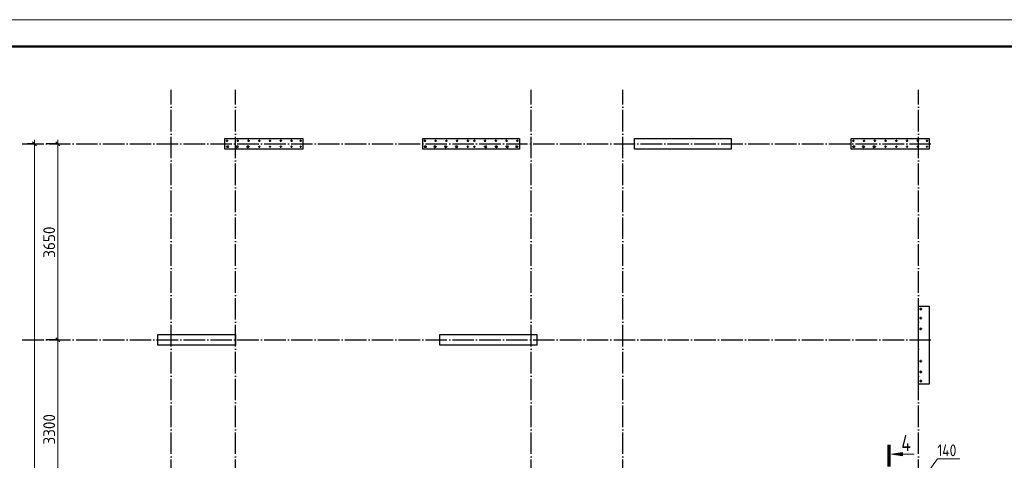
# Model space of a CAD drawing. Header units: millimetres. Extents: x -49773 to 2322955, y -3321 to 58485.
# Tile 298 of 580: x 1165208 to 1183525, y 48097 to 56294. Entities that reach past the tile are written whole.
import ezdxf

# ---------------------------------------------------------------- set-up
doc = ezdxf.new("R2010")
doc.units = ezdxf.units.MM
doc.linetypes.add('______11', pattern=[500, 400, -50, 0, -50])
doc.linetypes.add('______5', pattern=[1100, 800, -100, 100, -100])
for name, color, linetype, lineweight in [('Standard', 7, 'Continuous', 25), ('Арм.стержн. вертикальными 1', 22, 'Continuous', 35), ('Обозначение разреза_ общее', 7, 'Continuous', 25), ('Размерная линия_ общее', 7, 'Continuous', 13)]:
    doc.layers.add(name, color=color, linetype=linetype, lineweight=lineweight)
doc.layers.add('Арм.стержн. вертикальными 2', color=7, linetype='Continuous', lineweight=35, true_color=0x006e00)
doc.layers.add('Осевая линия_ общее', color=7, linetype='______5', lineweight=13, true_color=0xa0a0a0)
doc.styles.add('ISOCPEUR', font='txt')

msp = doc.modelspace()

# ---------------------------------------------------------------- hatches: boundary and pattern name
at = {"layer": 'Обозначение разреза_ общее', "linetype": 'Continuous', "lineweight": 13, "transparency": 33554687}
msp.add_hatch(color=7, dxfattribs=at).paths.add_polyline_path([(1181633.3, 48183.7), (1181423.3, 48213.7), (1181633.3, 48243.7)], flags=16)

# ---------------------------------------------------------------- linework, layer by layer
at = {"color": 7, "linetype": 'Continuous', "lineweight": 25, "transparency": 33554687}
for p, q in [((1169026, 53886.7), (1169026, 54086.7)), ((1169026, 54086.7), (1170475.9, 54086.7)), ((1170475.9, 54086.7), (1170475.9, 53886.7)), ((1172705.9, 53886.7), (1172705.9, 54086.7)), ((1172705.9, 54086.7), (1174505.9, 54086.7)), ((1174505.9, 54086.7), (1174505.9, 53886.7)), ((1176645.9, 53886.7), (1176645.9, 54086.7)), ((1176645.9, 54086.7), (1178445.9, 54086.7)), ((1178445.9, 54086.7), (1178445.9, 53886.7)), ((1180675.9, 53886.7), (1180675.9, 54086.7)), ((1180675.9, 54086.7), (1182125.9, 54086.7)), ((1182125.9, 54086.7), (1182125.9, 53886.7)), ((1170475.9, 53886.7), (1169026, 53886.7)), ((1174505.9, 53886.7), (1172705.9, 53886.7)), ((1178445.9, 53886.7), (1176645.9, 53886.7)), ((1182125.9, 53886.7), (1180675.9, 53886.7)), ((1181925.9, 49516.7), (1181925.9, 50966.7)), ((1181925.9, 50966.7), (1182125.9, 50966.7)), ((1182125.9, 50966.7), (1182125.9, 49516.7)), ((1167775.9, 50236.7), (1167775.9, 50436.7)), ((1167775.9, 50436.7), (1169226, 50436.7)), ((1169226, 50436.7), (1169226, 50236.7)), ((1173026, 50236.7), (1173026, 50436.7)), ((1173026, 50436.7), (1174826, 50436.7)), ((1174826, 50436.7), (1174826, 50236.7)), ((1169226, 50236.7), (1167775.9, 50236.7)), ((1174826, 50236.7), (1173026, 50236.7)), ((1182125.9, 49516.7), (1181925.9, 49516.7))]:
    msp.add_line(p, q, dxfattribs=at)
at = {"layer": 'Standard', "color": 7, "linetype": 'Continuous', "lineweight": 13, "transparency": 33554687}
msp.add_lwpolyline([(1155700.2, -3105.8), (1197700.2, -3105.8), (1197700.2, 56294.2), (1155700.2, 56294.2), (1155700.2, -3105.8)], close=True, dxfattribs=at)
at = {"layer": 'Standard', "color": 7, "linetype": 'Continuous', "lineweight": 50, "transparency": 33554687}
msp.add_lwpolyline([(1157700.2, 55794.2), (1197200.2, 55794.2), (1197200.2, -2605.8), (1157700.2, -2605.8), (1157700.2, 55794.2)], close=True, dxfattribs=at)
at = {"layer": 'Арм.стержн. вертикальными 1', "color": 4, "linetype": 'Continuous', "lineweight": 50, "transparency": 33554687}
for centre in [(1169065.9, 54041.7), (1169265.9, 54041.7), (1169465.9, 54041.7), (1169665.9, 54041.7), (1169865.9, 54041.7), (1170065.9, 54041.7), (1170265.9, 54041.7), (1170435.9, 54041.7), (1172745.9, 54041.7), (1172945.9, 54041.7), (1173145.9, 54041.7), (1173345.9, 54041.7), (1173545.9, 54041.7), (1173665.9, 54041.7), (1173865.9, 54041.7), (1174065.9, 54041.7), (1174265.9, 54041.7), (1174465.9, 54041.7), (1180715.9, 54041.7), (1180915.9, 54041.7), (1181115.9, 54041.7), (1181315.9, 54041.7), (1181515.9, 54041.7), (1181715.9, 54041.7), (1181915.9, 54041.7), (1182085.9, 54041.7), (1169065.9, 53931.7), (1169265.9, 53931.7), (1169465.9, 53931.7), (1169665.9, 53931.7), (1169865.9, 53931.7), (1170065.9, 53931.7), (1170265.9, 53931.7), (1170435.9, 53931.7), (1172745.9, 53931.7), (1172945.9, 53931.7), (1173145.9, 53931.7), (1173345.9, 53931.7), (1173545.9, 53931.7), (1173665.9, 53931.7), (1173865.9, 53931.7), (1174065.9, 53931.7), (1174265.9, 53931.7), (1174465.9, 53931.7), (1180715.9, 53931.7), (1180915.9, 53931.7), (1181115.9, 53931.7), (1181315.9, 53931.7), (1181515.9, 53931.7), (1181715.9, 53931.7), (1181915.9, 53931.7), (1182085.9, 53931.7)]:
    msp.add_circle(centre, 5, dxfattribs=at)
at = {"layer": 'Арм.стержн. вертикальными 2', "color": 5, "linetype": 'Continuous', "lineweight": 50, "true_color": 0x1c1cff, "transparency": 33554687}
for centre in [(1169080.9, 53931.7), (1169250.2, 53931.1), (1169450.2, 53931.1), (1172760.9, 53931.7), (1172930.2, 53931.1), (1173130.2, 53931.1), (1173330.2, 53931.1), (1173881.7, 53931.1), (1174081.7, 53931.1), (1174281.7, 53931.1), (1174450.9, 53931.7), (1180730.9, 53931.7), (1180900.2, 53931.1), (1181100.2, 53931.1), (1181970.4, 50742.4), (1181970.9, 50911.7), (1181970.4, 50542.4), (1181970.4, 49940.9), (1181970.4, 49740.9), (1181970.9, 49571.7)]:
    msp.add_circle(centre, 8, dxfattribs=at)
at = {"layer": 'Обозначение разреза_ общее', "color": 7, "linetype": 'Continuous', "lineweight": 70, "transparency": 33554687}
msp.add_line((1181383.4, 47983), (1181383.4, 48385), dxfattribs=at)
at = {"layer": 'Обозначение разреза_ общее', "color": 7, "linetype": 'Continuous', "lineweight": 13, "transparency": 33554687}
for p, q in [((1181423.3, 48213.7), (1181633.3, 48243.7)), ((1181423.3, 48213.7), (1181847.3, 48213.7)), ((1181423.3, 48213.7), (1181423.3, 48213.7)), ((1181423.3, 48213.7), (1181423.3, 48213.7)), ((1181423.3, 48213.7), (1181423.3, 48213.7)), ((1181633.3, 48183.7), (1181423.3, 48213.7)), ((1181633.3, 48243.7), (1181633.3, 48183.7)), ((1181633.3, 48213.7), (1181648.3, 48213.7))]:
    msp.add_line(p, q, dxfattribs=at)
at = {"layer": 'Осевая линия_ общее', "color": 253, "linetype": '______11', "lineweight": -3, "true_color": 0xa0a0a0, "transparency": 33554687}
for p, q in [((1168025.9, 32211.7), (1168025.9, 54986.7)), ((1169226, 32211.7), (1169226, 54986.7)), ((1174726, 32211.7), (1174726, 54986.7)), ((1176426, 32211.7), (1176426, 54986.7)), ((1181925.9, 32211.7), (1181925.9, 54986.7)), ((1165255.9, 53986.7), (1182235.9, 53986.7)), ((1165255.9, 50336.7), (1182235.9, 50336.7))]:
    msp.add_line(p, q, dxfattribs=at)
at = {"layer": 'Размерная линия_ общее', "color": 7, "linetype": 'Continuous', "lineweight": 13, "transparency": 33554687}
for p, q in [((1165481.7, 53986.7), (1165481.7, 54061.7)), ((1165917.3, 53986.7), (1165917.3, 54061.7)), ((1165481.7, 32211.7), (1165481.7, 53986.7)), ((1165917.3, 50336.7), (1165917.3, 53986.7)), ((1165917.3, 47036.7), (1165917.3, 50336.7)), ((1182055.9, 47813.4), (1182279.3, 48123.1)), ((1182279.3, 48123.1), (1182697.3, 48123.1))]:
    msp.add_line(p, q, dxfattribs=at)
at = {"layer": 'Размерная линия_ общее', "color": 253, "linetype": 'Continuous', "lineweight": -3, "true_color": 0xa0a0a0, "transparency": 33554687}
for p, q in [((1165481.7, 53986.7), (1165356.7, 53986.7)), ((1165481.7, 53986.7), (1165606.7, 53986.7)), ((1165481.7, 53986.7), (1165588.1, 53986.7)), ((1165917.3, 53986.7), (1165702.1, 53986.7)), ((1165917.3, 53986.7), (1165792.3, 53986.7)), ((1165917.3, 53986.7), (1166042.3, 53986.7)), ((1165917.3, 50336.7), (1165792.3, 50336.7)), ((1165917.3, 50336.7), (1166042.3, 50336.7))]:
    msp.add_line(p, q, dxfattribs=at)
at = {"layer": 'Размерная линия_ общее', "color": 7, "linetype": 'Continuous', "lineweight": 25, "transparency": 33554687}
for p, q in [((1165519.2, 53949.2), (1165444.2, 54024.2)), ((1165954.8, 53949.2), (1165879.8, 54024.2)), ((1165954.8, 50299.2), (1165879.8, 50374.2))]:
    msp.add_line(p, q, dxfattribs=at)
at = {"layer": 'Размерная линия_ общее', "color": 253, "linetype": 'Continuous', "lineweight": -3, "true_color": 0xa0a0a0, "transparency": 33554687}
msp.add_lwpolyline([(1165917.3, 50336.7), (1165900.3, 50336.7), (1165900.3, 50336.7), (1165702.1, 50336.7)], dxfattribs=at)

# ---------------------------------------------------------------- texts
at = {"layer": 'Обозначение разреза_ общее', "color": 7, "linetype": 'Continuous', "lineweight": 25, "transparency": 33554687, "insert": (1181607.9, 48267.1), "char_height": 300, "width": 359.83, "attachment_point": 7, "style": 'ISOCPEUR'}
msp.add_mtext('\\W0.80;4', dxfattribs=at)
at = {"layer": 'Размерная линия_ общее', "color": 7, "linetype": 'Continuous', "lineweight": 25, "transparency": 33554687, "char_height": 220, "width": 718.094, "attachment_point": 7, "rotation": 90, "style": 'ISOCPEUR'}
for s, insert in [('\\W0.93;3650', (1165867.3, 51864.7)), ('\\W0.93;3300', (1165867.3, 48389.7))]:
    msp.add_mtext(s, dxfattribs=dict(at, insert=insert))
at = {"layer": 'Размерная линия_ общее', "color": 7, "linetype": 'Continuous', "lineweight": 25, "transparency": 33554687, "insert": (1182279.3, 48173.1), "char_height": 220, "width": 531.419, "attachment_point": 7, "style": 'ISOCPEUR'}
msp.add_mtext('\\W0.83;140', dxfattribs=at)

doc.saveas('drawing.dxf')
